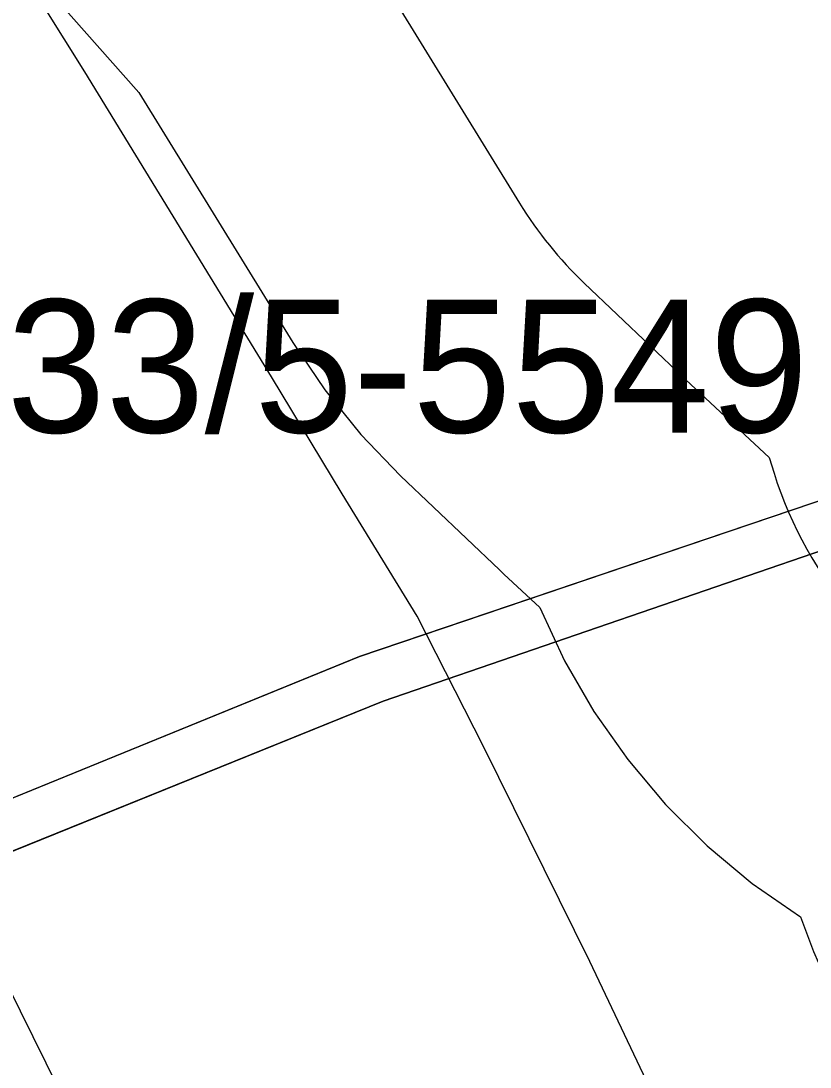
# Model space of a CAD drawing. Extents: x -690419 to -685080, y -987825 to -981190.
# Drawn here: x -687636.3 to -687577, y -986078 to -985999.4 of the extents above; entities that cross this region are included whole.
import ezdxf

# ---------------------------------------------------------------- set-up
doc = ezdxf.new("R2010")
doc.units = 0
for name, color, linetype in [('BP VTL plynovodu a RS (S)', 7, 'Continuous'), ('BPEJ I-II ochrana', 7, 'Continuous'), ('Nemovité kulturní památky (S) - popis', 7, 'Continuous'), ('OP lesa 30 m (S)', 7, 'Continuous'), ('OP lesa 50 m (S)', 7, 'Continuous'), ('Plochy veřejná prostranství všeobecná PU (S)', 7, 'Continuous'), ('Plochy zemědělské všeobecné AU (S)', 7, 'Continuous'), ('Plynovod VTL (S)', 7, 'Continuous'), ('Regulační bloky STABILIZOVANÉ (S)', 7, 'Continuous'), ('Trasy turistické (S)', 7, 'Continuous')]:
    doc.layers.add(name, color=color, linetype=linetype)

msp = doc.modelspace()

# ---------------------------------------------------------------- linework, layer by layer
at = {"layer": 'BP VTL plynovodu a RS (S)'}
msp.add_lwpolyline([(-687512.653, -986233.786), (-687520.019, -986218.672), (-687523.284, -986210.735), (-687526.457, -986204.82), (-687526.677, -986204.118), (-687527.189, -986202.487), (-687528.488, -986199.324), (-687530.051, -986196.284), (-687531.869, -986193.387), (-687532.898, -986192.022), (-687533.104, -986191.75), (-687539.386, -986178.992), (-687552.609, -986153.262), (-687564.795, -986127.903), (-687573.663, -986109.765), (-687585.739, -986086.545), (-687593.551, -986070.1), (-687601.536, -986053.935), (-687606.519, -986044.124), (-687612.158, -986034.942), (-687617.479, -986026.134), (-687631.493, -986003.22), (-687641.088, -985987.917)], dxfattribs=at)
at = {"layer": 'BPEJ I-II ochrana'}
for p, q in [((-687610.87, -986047.17), (-687573.59, -986034.53)), ((-687572.8, -986038.05), (-687609.07, -986050.52)), ((-687643.32, -986060.42), (-687610.87, -986047.17)), ((-687609.07, -986050.52), (-687641.88, -986063.79))]:
    msp.add_line(p, q, dxfattribs=at)
at = {"layer": 'OP lesa 30 m (S)'}
for p, q in [((-687611.291, -985992.827), (-687598.839, -986013.088)), ((-687593.975, -986019.099), (-687586.555, -986026.169))]:
    msp.add_line(p, q, dxfattribs=at)
msp.add_lwpolyline([(-687586.351, -986026.362), (-687580.093, -986032.214), (-687579.727, -986033.383)], dxfattribs=at)
for centre, start, end in [((-687573.28, -985997.38), 211.57477, 226.38369), ((-687565.86, -986004.45), 226.38369, 226.91899), ((-687551.1, -986024.41), 197.4027, 244.66693)]:
    msp.add_arc(centre, 30, start, end, dxfattribs=at)
at = {"layer": 'OP lesa 50 m (S)'}
msp.add_lwpolyline([(-687634.476, -985996.79), (-687627.426, -986004.772), (-687615.879, -986023.561), (-687613.468, -986027.129), (-687610.759, -986030.477), (-687607.772, -986033.579), (-687600.352, -986040.649), (-687600.012, -986040.97), (-687597.317, -986043.49), (-687595.457, -986047.487), (-687593.251, -986051.305), (-687590.718, -986054.914), (-687587.877, -986058.285), (-687584.75, -986061.393), (-687581.361, -986064.214), (-687577.737, -986066.725), (-687576.754, -986069.332), (-687575.627, -986071.881), (-687574.237, -986074.801), (-687572.162, -986078.705), (-687569.75, -986082.411), (-687543.286, -986119.385), (-687526.592, -986147.782)], dxfattribs=at)
at = {"layer": 'Plochy veřejná prostranství všeobecná PU (S)'}
for p, q in [((-687610.87, -986047.17), (-687573.59, -986034.53)), ((-687572.8, -986038.05), (-687609.07, -986050.52)), ((-687643.32, -986060.42), (-687610.87, -986047.17)), ((-687609.07, -986050.52), (-687641.88, -986063.79))]:
    msp.add_line(p, q, dxfattribs=at)
at = {"layer": 'Plochy zemědělské všeobecné AU (S)'}
for points in [[(-687715.21, -985823.87), (-687682.19, -985868.8), (-687638.58, -985925), (-687599.75, -985966.31), (-687589.63, -985977.16), (-687576.27, -985998.99), (-687567.62, -986006.6), (-687555.86, -986017.63), (-687573.59, -986034.53), (-687610.87, -986047.17), (-687643.32, -986060.42), (-687676.34, -986071.15), (-687696.61, -986076.71), (-687708.87, -986073.11), (-687740.3, -986048.71), (-687769.25, -986022.57), (-687787.93, -986004.87), (-687795.05, -986004.33), (-687813.77, -986002.91), (-687832.64, -986006.37), (-687858.1, -986022.5), (-687870.89, -986036.85)], [(-687510.79, -986219.32), (-687560.62, -986215.98), (-687584.24, -986210.99), (-687613.84, -986200.91), (-687638.38, -986188.03), (-687666.24, -986165.31), (-687697.89, -986132.43), (-687699.4, -986117.53), (-687699.64, -986081.79), (-687697.41, -986078.05), (-687694.54, -986078.71), (-687674.95, -986074.38), (-687641.88, -986063.79), (-687609.07, -986050.52), (-687572.8, -986038.05), (-687555.21, -986050.41), (-687537.66, -986055.24), (-687529.09, -986053.31), (-687501.32, -986092.11)]]:
    msp.add_lwpolyline(points, dxfattribs=at)
at = {"layer": 'Plynovod VTL (S)'}
msp.add_lwpolyline([(-687538.71, -986271.51), (-687548.59, -986251.35), (-687556.53, -986235.06), (-687559.5, -986227.84), (-687563.49, -986220.4), (-687564.84, -986216.1), (-687567.32, -986212.81), (-687575.12, -986196.97), (-687588.43, -986171.07), (-687600.79, -986145.35), (-687609.38, -986127.78), (-687621.56, -986104.36), (-687629.55, -986087.54), (-687637.3, -986071.85), (-687641.45, -986063.68), (-687646.32, -986055.75), (-687651.66, -986046.91), (-687665.5, -986024.28), (-687675.05, -986009.05), (-687686.09, -985991.17)], dxfattribs=at)
at = {"layer": 'Regulační bloky STABILIZOVANÉ (S)'}
for p, q in [((-687610.87, -986047.17), (-687573.59, -986034.53)), ((-687572.8, -986038.05), (-687609.07, -986050.52)), ((-687643.32, -986060.42), (-687610.87, -986047.17)), ((-687609.07, -986050.52), (-687641.88, -986063.79))]:
    msp.add_line(p, q, dxfattribs=at)
for points in [[(-687715.21, -985823.87), (-687682.19, -985868.8), (-687638.58, -985925), (-687599.75, -985966.31), (-687589.63, -985977.16), (-687576.27, -985998.99), (-687567.62, -986006.6), (-687555.86, -986017.63), (-687573.59, -986034.53), (-687610.87, -986047.17), (-687643.32, -986060.42), (-687676.34, -986071.15), (-687696.61, -986076.71), (-687708.87, -986073.11), (-687740.3, -986048.71), (-687769.25, -986022.57), (-687787.93, -986004.87), (-687795.05, -986004.33), (-687813.77, -986002.91), (-687832.64, -986006.37), (-687858.1, -986022.5), (-687870.89, -986036.85)], [(-687510.79, -986219.32), (-687560.62, -986215.98), (-687584.24, -986210.99), (-687613.84, -986200.91), (-687638.38, -986188.03), (-687666.24, -986165.31), (-687697.89, -986132.43), (-687699.4, -986117.53), (-687699.64, -986081.79), (-687697.41, -986078.05), (-687694.54, -986078.71), (-687674.95, -986074.38), (-687641.88, -986063.79), (-687609.07, -986050.52), (-687572.8, -986038.05), (-687555.21, -986050.41), (-687537.66, -986055.24), (-687529.09, -986053.31), (-687501.32, -986092.11)]]:
    msp.add_lwpolyline(points, dxfattribs=at)
at = {"layer": 'Trasy turistické (S)'}
msp.add_lwpolyline([(-687537.57, -985946.53), (-687519.93, -986046.46), (-687530.48, -986050.39), (-687537.98, -986043.89), (-687545.17, -986035.3), (-687547.93, -986030.55), (-687549.69, -986027.13), (-687572.8, -986038.05), (-687609.07, -986050.52), (-687641.88, -986063.79), (-687674.95, -986074.38), (-687694.54, -986078.71), (-687697.41, -986078.05), (-687699.64, -986081.79), (-687699.4, -986117.53), (-687697.89, -986132.43), (-687710.73, -986135.71)], dxfattribs=at)

# ---------------------------------------------------------------- texts
at = {"layer": 'Nemovité kulturní památky (S) - popis'}
msp.add_text('12633/5-5549', height=10, dxfattribs=at).set_placement((-687659.675, -986030.328))

doc.saveas('drawing.dxf')
